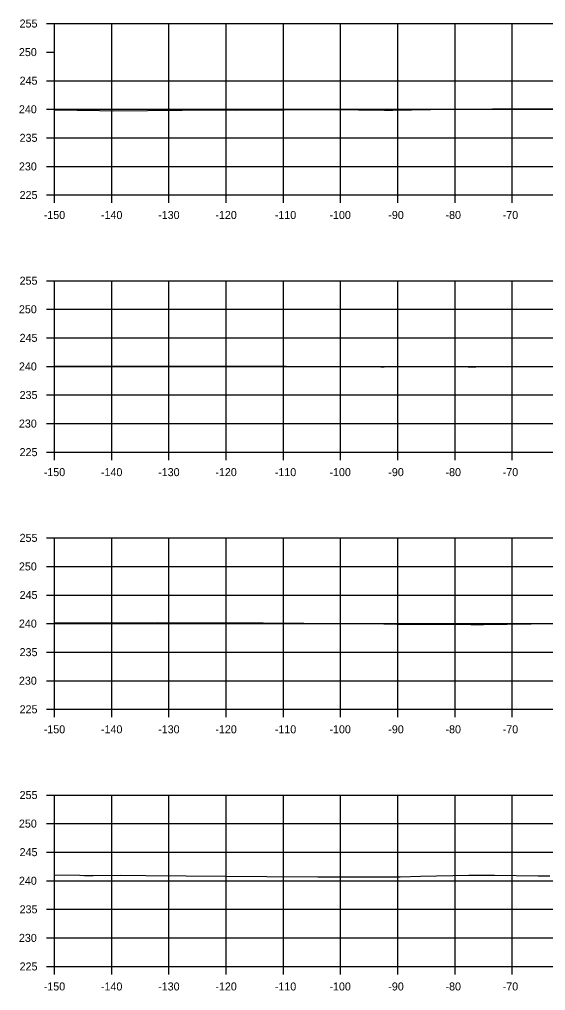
# Model space of a CAD drawing. Extents: x 1369627 to 1374022, y 380035 to 398173.
# Drawn here: x 1371382.7 to 1371474.7, y 385392 to 385561.9 of the extents above; entities that cross this region are included whole.
import ezdxf

# ---------------------------------------------------------------- set-up
doc = ezdxf.new("R2010")
doc.units = 0
for name, color, linetype in [('R_Axis', 7, 'Continuous'), ('R_Axis Annot', 7, 'Continuous'), ('R_Exist Surface', 7, 'Continuous'), ('R_Grid', 7, 'Continuous')]:
    doc.layers.add(name, color=color, linetype=linetype)

msp = doc.modelspace()

# ---------------------------------------------------------------- linework, layer by layer
at = {"layer": 'R_Axis'}
for p, q in [((1371387.45, 385561.21), (1371388.85, 385561.21)), ((1371388.85, 385531.21), (1371388.85, 385561.21)), ((1371387.45, 385556.21), (1371388.85, 385556.21)), ((1371387.45, 385551.21), (1371388.85, 385551.21)), ((1371387.45, 385546.21), (1371388.85, 385546.21)), ((1371387.45, 385541.21), (1371388.85, 385541.21)), ((1371387.45, 385536.21), (1371388.85, 385536.21)), ((1371387.45, 385531.21), (1371388.85, 385531.21)), ((1371388.85, 385531.21), (1371688.85, 385531.21)), ((1371388.85, 385529.81), (1371388.85, 385531.21)), ((1371398.85, 385529.81), (1371398.85, 385531.21)), ((1371408.85, 385529.81), (1371408.85, 385531.21)), ((1371418.85, 385529.81), (1371418.85, 385531.21)), ((1371428.85, 385529.81), (1371428.85, 385531.21)), ((1371438.85, 385529.81), (1371438.85, 385531.21)), ((1371448.85, 385529.81), (1371448.85, 385531.21)), ((1371458.85, 385529.81), (1371458.85, 385531.21)), ((1371468.85, 385529.81), (1371468.85, 385531.21)), ((1371387.45, 385516.21), (1371388.85, 385516.21)), ((1371388.85, 385486.21), (1371388.85, 385516.21)), ((1371387.45, 385511.21), (1371388.85, 385511.21)), ((1371387.45, 385506.21), (1371388.85, 385506.21)), ((1371387.45, 385501.21), (1371388.85, 385501.21)), ((1371387.45, 385496.21), (1371388.85, 385496.21)), ((1371387.45, 385491.21), (1371388.85, 385491.21)), ((1371387.45, 385486.21), (1371388.85, 385486.21)), ((1371388.85, 385486.21), (1371688.85, 385486.21)), ((1371388.85, 385484.81), (1371388.85, 385486.21)), ((1371398.85, 385484.81), (1371398.85, 385486.21)), ((1371408.85, 385484.81), (1371408.85, 385486.21)), ((1371418.85, 385484.81), (1371418.85, 385486.21)), ((1371428.85, 385484.81), (1371428.85, 385486.21)), ((1371438.85, 385484.81), (1371438.85, 385486.21)), ((1371448.85, 385484.81), (1371448.85, 385486.21)), ((1371458.85, 385484.81), (1371458.85, 385486.21)), ((1371468.85, 385484.81), (1371468.85, 385486.21)), ((1371387.45, 385471.21), (1371388.85, 385471.21)), ((1371388.85, 385441.21), (1371388.85, 385471.21)), ((1371387.45, 385466.21), (1371388.85, 385466.21)), ((1371387.45, 385461.21), (1371388.85, 385461.21)), ((1371387.45, 385456.21), (1371388.85, 385456.21)), ((1371387.45, 385451.21), (1371388.85, 385451.21)), ((1371387.45, 385446.21), (1371388.85, 385446.21)), ((1371387.45, 385441.21), (1371388.85, 385441.21)), ((1371388.85, 385441.21), (1371688.85, 385441.21)), ((1371388.85, 385439.81), (1371388.85, 385441.21)), ((1371398.85, 385439.81), (1371398.85, 385441.21)), ((1371408.85, 385439.81), (1371408.85, 385441.21)), ((1371418.85, 385439.81), (1371418.85, 385441.21)), ((1371428.85, 385439.81), (1371428.85, 385441.21)), ((1371438.85, 385439.81), (1371438.85, 385441.21)), ((1371448.85, 385439.81), (1371448.85, 385441.21)), ((1371458.85, 385439.81), (1371458.85, 385441.21)), ((1371468.85, 385439.81), (1371468.85, 385441.21)), ((1371387.45, 385426.21), (1371388.85, 385426.21)), ((1371388.85, 385396.21), (1371388.85, 385426.21)), ((1371387.45, 385421.21), (1371388.85, 385421.21)), ((1371387.45, 385416.21), (1371388.85, 385416.21)), ((1371387.45, 385411.21), (1371388.85, 385411.21)), ((1371387.45, 385406.21), (1371388.85, 385406.21)), ((1371387.45, 385401.21), (1371388.85, 385401.21)), ((1371387.45, 385396.21), (1371388.85, 385396.21)), ((1371388.85, 385396.21), (1371688.85, 385396.21)), ((1371388.85, 385394.81), (1371388.85, 385396.21)), ((1371398.85, 385394.81), (1371398.85, 385396.21)), ((1371408.85, 385394.81), (1371408.85, 385396.21)), ((1371418.85, 385394.81), (1371418.85, 385396.21)), ((1371428.85, 385394.81), (1371428.85, 385396.21)), ((1371438.85, 385394.81), (1371438.85, 385396.21)), ((1371448.85, 385394.81), (1371448.85, 385396.21)), ((1371458.85, 385394.81), (1371458.85, 385396.21)), ((1371468.85, 385394.81), (1371468.85, 385396.21))]:
    msp.add_line(p, q, dxfattribs=at)
at = {"layer": 'R_Exist Surface'}
for points in [[(1371388.85, 385546.11), (1371396.69, 385545.97), (1371399.11, 385545.96), (1371417.15, 385546.1), (1371420.63, 385546.07), (1371437.39, 385546.19), (1371446.5, 385546.04), (1371446.86, 385546.04), (1371447.98, 385546.06), (1371454.54, 385546.16), (1371455.77, 385546.2), (1371465.38, 385546.27), (1371467.95, 385546.27), (1371478.58, 385546.35)], [(1371388.85, 385501.33), (1371390.91, 385501.28), (1371401.27, 385501.24), (1371409.91, 385501.28), (1371419.67, 385501.24), (1371429.33, 385501.28), (1371439.7, 385501.2), (1371445.9, 385501.16), (1371446.47, 385501.16), (1371447.58, 385501.18), (1371461.18, 385501.15), (1371462.47, 385501.15), (1371468.63, 385501.18), (1371474.46, 385501.21), (1371475.44, 385501.22)], [(1371388.85, 385456.41), (1371388.86, 385456.41), (1371402.42, 385456.36), (1371406.91, 385456.38), (1371419.97, 385456.33), (1371425.33, 385456.35), (1371439.57, 385456.24), (1371444.07, 385456.21), (1371448.67, 385456.13), (1371449.22, 385456.13), (1371449.56, 385456.13), (1371453.45, 385456.09), (1371461.64, 385456.05), (1371463.83, 385456.06), (1371476.29, 385456.2)], [(1371388.85, 385412.22), (1371393.28, 385412.17), (1371394.09, 385412.11), (1371395.62, 385412.12), (1371400.36, 385412.16), (1371404.81, 385412.15), (1371425.93, 385411.94), (1371434.85, 385411.89), (1371436.06, 385411.91), (1371438.82, 385411.87), (1371445.47, 385411.87), (1371449.29, 385411.89), (1371452.79, 385412.02), (1371461.27, 385412.19), (1371465.73, 385412.17), (1371473.4, 385412.09), (1371475.42, 385412.09)]]:
    msp.add_lwpolyline(points, dxfattribs=at)
at = {"layer": 'R_Grid'}
for p, q in [((1371388.85, 385561.21), (1371688.85, 385561.21)), ((1371388.85, 385531.21), (1371388.85, 385561.21)), ((1371398.85, 385531.21), (1371398.85, 385561.21)), ((1371408.85, 385531.21), (1371408.85, 385561.21)), ((1371418.85, 385531.21), (1371418.85, 385561.21)), ((1371428.85, 385531.21), (1371428.85, 385561.21)), ((1371438.85, 385531.21), (1371438.85, 385561.21)), ((1371448.85, 385531.21), (1371448.85, 385561.21)), ((1371458.85, 385531.21), (1371458.85, 385561.21)), ((1371468.85, 385531.21), (1371468.85, 385561.21)), ((1371388.85, 385551.21), (1371688.85, 385551.21)), ((1371388.85, 385546.21), (1371688.85, 385546.21)), ((1371388.85, 385541.21), (1371688.85, 385541.21)), ((1371388.85, 385536.21), (1371688.85, 385536.21)), ((1371388.85, 385531.21), (1371688.85, 385531.21)), ((1371388.85, 385516.21), (1371688.85, 385516.21)), ((1371388.85, 385486.21), (1371388.85, 385516.21)), ((1371398.85, 385486.21), (1371398.85, 385516.21)), ((1371408.85, 385486.21), (1371408.85, 385516.21)), ((1371418.85, 385486.21), (1371418.85, 385516.21)), ((1371428.85, 385486.21), (1371428.85, 385516.21)), ((1371438.85, 385486.21), (1371438.85, 385516.21)), ((1371448.85, 385486.21), (1371448.85, 385516.21)), ((1371458.85, 385486.21), (1371458.85, 385516.21)), ((1371468.85, 385486.21), (1371468.85, 385516.21)), ((1371388.85, 385511.21), (1371688.85, 385511.21)), ((1371388.85, 385506.21), (1371688.85, 385506.21)), ((1371388.85, 385501.21), (1371688.85, 385501.21)), ((1371388.85, 385496.21), (1371688.85, 385496.21)), ((1371388.85, 385491.21), (1371688.85, 385491.21)), ((1371388.85, 385486.21), (1371688.85, 385486.21)), ((1371388.85, 385471.21), (1371688.85, 385471.21)), ((1371388.85, 385441.21), (1371388.85, 385471.21)), ((1371398.85, 385441.21), (1371398.85, 385471.21)), ((1371408.85, 385441.21), (1371408.85, 385471.21)), ((1371418.85, 385441.21), (1371418.85, 385471.21)), ((1371428.85, 385441.21), (1371428.85, 385471.21)), ((1371438.85, 385441.21), (1371438.85, 385471.21)), ((1371448.85, 385441.21), (1371448.85, 385471.21)), ((1371458.85, 385441.21), (1371458.85, 385471.21)), ((1371468.85, 385441.21), (1371468.85, 385471.21)), ((1371388.85, 385466.21), (1371688.85, 385466.21)), ((1371388.85, 385461.21), (1371688.85, 385461.21)), ((1371388.85, 385456.21), (1371688.85, 385456.21)), ((1371388.85, 385451.21), (1371688.85, 385451.21)), ((1371388.85, 385446.21), (1371688.85, 385446.21)), ((1371388.85, 385441.21), (1371688.85, 385441.21)), ((1371388.85, 385426.21), (1371688.85, 385426.21)), ((1371388.85, 385396.21), (1371388.85, 385426.21)), ((1371398.85, 385396.21), (1371398.85, 385426.21)), ((1371408.85, 385396.21), (1371408.85, 385426.21)), ((1371418.85, 385396.21), (1371418.85, 385426.21)), ((1371428.85, 385396.21), (1371428.85, 385426.21)), ((1371438.85, 385396.21), (1371438.85, 385426.21)), ((1371448.85, 385396.21), (1371448.85, 385426.21)), ((1371458.85, 385396.21), (1371458.85, 385426.21)), ((1371468.85, 385396.21), (1371468.85, 385426.21)), ((1371388.85, 385421.21), (1371688.85, 385421.21)), ((1371388.85, 385416.21), (1371688.85, 385416.21)), ((1371388.85, 385411.21), (1371688.85, 385411.21)), ((1371388.85, 385406.21), (1371688.85, 385406.21)), ((1371388.85, 385401.21), (1371688.85, 385401.21)), ((1371388.85, 385396.21), (1371688.85, 385396.21))]:
    msp.add_line(p, q, dxfattribs=at)

# ---------------------------------------------------------------- texts
at = {"layer": 'R_Axis Annot'}
for s, p in [('255', (1371382.74, 385560.51)), ('250', (1371382.62, 385555.51)), ('245', (1371382.74, 385550.51)), ('240', (1371382.62, 385545.51)), ('235', (1371382.74, 385540.51)), ('230', (1371382.62, 385535.51)), ('225', (1371382.74, 385530.51)), ('-150', (1371386.96, 385527.01)), ('-140', (1371396.96, 385527.01)), ('-130', (1371406.96, 385527.01)), ('-120', (1371416.96, 385527.01)), ('-110', (1371427.35, 385527.01)), ('-100', (1371436.9, 385527.01)), ('-90', (1371447.19, 385527.01)), ('-80', (1371457.19, 385527.01)), ('-70', (1371467.19, 385527.01)), ('255', (1371382.74, 385515.51)), ('250', (1371382.62, 385510.51)), ('245', (1371382.74, 385505.51)), ('240', (1371382.62, 385500.51)), ('235', (1371382.74, 385495.51)), ('230', (1371382.62, 385490.51)), ('225', (1371382.74, 385485.51)), ('-150', (1371386.96, 385482.01)), ('-140', (1371396.96, 385482.01)), ('-130', (1371406.96, 385482.01)), ('-120', (1371416.96, 385482.01)), ('-110', (1371427.35, 385482.01)), ('-100', (1371436.9, 385482.01)), ('-90', (1371447.19, 385482.01)), ('-80', (1371457.19, 385482.01)), ('-70', (1371467.19, 385482.01)), ('255', (1371382.74, 385470.51)), ('250', (1371382.62, 385465.51)), ('245', (1371382.74, 385460.51)), ('240', (1371382.62, 385455.51)), ('235', (1371382.74, 385450.51)), ('230', (1371382.62, 385445.51)), ('225', (1371382.74, 385440.51)), ('-150', (1371386.96, 385437.01)), ('-140', (1371396.96, 385437.01)), ('-130', (1371406.96, 385437.01)), ('-120', (1371416.96, 385437.01)), ('-110', (1371427.35, 385437.01)), ('-100', (1371436.9, 385437.01)), ('-90', (1371447.19, 385437.01)), ('-80', (1371457.19, 385437.01)), ('-70', (1371467.19, 385437.01)), ('255', (1371382.74, 385425.51)), ('250', (1371382.62, 385420.51)), ('245', (1371382.74, 385415.51)), ('240', (1371382.62, 385410.51)), ('235', (1371382.74, 385405.51)), ('230', (1371382.62, 385400.51)), ('225', (1371382.74, 385395.51)), ('-150', (1371386.96, 385392.01)), ('-140', (1371396.96, 385392.01)), ('-130', (1371406.96, 385392.01)), ('-120', (1371416.96, 385392.01)), ('-110', (1371427.35, 385392.01)), ('-100', (1371436.9, 385392.01)), ('-90', (1371447.19, 385392.01)), ('-80', (1371457.19, 385392.01)), ('-70', (1371467.19, 385392.01))]:
    msp.add_text(s, height=1.4, dxfattribs=at).set_placement(p)

doc.saveas('drawing.dxf')
